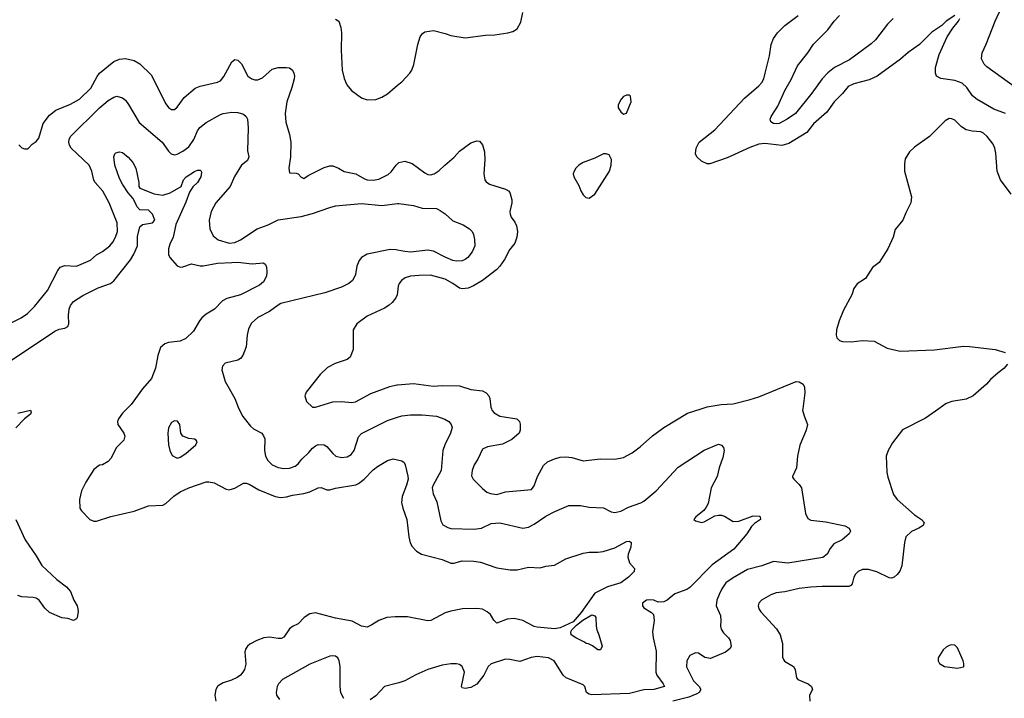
# Model space of a CAD drawing. Header units: inches. Extents: x 1678809 to 1859548, y 384609 to 522868.
# Tile 336 of 386: x 1807376 to 1814214, y 447989 to 452701. Entities that reach past the tile are written whole.
import ezdxf

# ---------------------------------------------------------------- set-up
doc = ezdxf.new("R2010")
doc.units = ezdxf.units.IN
doc.header["$MEASUREMENT"] = 0
for name, color, linetype in [('B8404', 7, 'Continuous'), ('B8405', 7, 'Continuous'), ('B8414', 7, 'Continuous'), ('B8415', 7, 'Continuous')]:
    doc.layers.add(name, color=color, linetype=linetype)

msp = doc.modelspace()

# ---------------------------------------------------------------- linework, layer by layer
at = {"layer": 'B8404', "color": 5}
for points, elevation in [([(1807364, 449970), (1807451, 449990), (1807455.2, 449975.2), (1807450, 449962.7), (1807410, 449929.4), (1807350, 449866.6)], 280), ([(1808120.8, 450000), (1808090.3, 449970), (1808061.1, 449930), (1808055.3, 449910), (1808057.6, 449890), (1808099.3, 449830), (1808105.5, 449810), (1808098.7, 449781.3), (1808047.7, 449730), (1808010, 449655.3), (1807990, 449634), (1807952, 449610), (1807930, 449609), (1807890, 449577.2), (1807836, 449490), (1807806, 449430), (1807790.3, 449370), (1807794, 449310), (1807806.4, 449290), (1807864, 449230), (1807890, 449218), (1807910, 449219.3), (1808009.7, 449250.3), (1808171, 449289), (1808270, 449324.9), (1808370, 449330.5), (1808390, 449341.3), (1808446.8, 449393.2), (1808490, 449423.2), (1808550, 449451.5), (1808670, 449491.7), (1808690, 449493.1), (1808725.7, 449485.7), (1808810, 449440.3), (1808830, 449436.5), (1808870, 449448.9), (1808930, 449483.7), (1808950, 449483.7), (1808970, 449477), (1809036.8, 449436.8), (1809151.3, 449391.3), (1809190, 449382.6), (1809230, 449387), (1809270, 449400.7), (1809350, 449411.3), (1809390, 449423.6), (1809450, 449450.2), (1809470, 449451.8), (1809510, 449436.5), (1809530, 449437.4), (1809570, 449447.9), (1809709.8, 449470.2), (1809730, 449479.6), (1809768.4, 449510), (1809830, 449575.2), (1809860.4, 449599.6), (1809930, 449640.3), (1809970, 449652.4), (1810000, 449645.8)], 320), ([(1808897.6, 450000), (1808926.4, 449946.4), (1808978, 449878), (1809000.3, 449860.3), (1809058.8, 449830), (1809070, 449811.3), (1809078, 449790), (1809076.5, 449710), (1809084.2, 449670), (1809100.4, 449640.4), (1809130.4, 449610), (1809170, 449591.5), (1809210, 449585.5), (1809250, 449588), (1809290, 449602), (1809310, 449616.9), (1809335.5, 449650), (1809384.7, 449695.3), (1809410, 449726), (1809430, 449742), (1809450, 449750.8), (1809490, 449748.4), (1809510, 449738.2), (1809550, 449688.8), (1809571.1, 449671.1), (1809610, 449660.8), (1809650, 449665.2), (1809677.3, 449682.7), (1809698, 449710), (1809730, 449803.8), (1809750, 449827.6), (1809930, 449916.9), (1810000, 449940.2)], 340), ([(1807350.3, 449230), (1807412.9, 449090), (1807490, 448979.3), (1807530, 448912.2), (1807635, 448815), (1807702.1, 448762.1), (1807729, 448730), (1807751, 448671), (1807775.5, 448630), (1807780.9, 448610), (1807782.3, 448590), (1807774.9, 448550), (1807770, 448541.6), (1807750.2, 448529.8), (1807710, 448543.5), (1807668.8, 448548.8), (1807583.7, 448583.7), (1807550, 448615.6), (1807511.2, 448671.2), (1807490, 448683.5), (1807470, 448688.8), (1807390, 448693.1), (1807362.6, 448702.6)], 280), ([(1810000, 448555.7), (1809984.3, 448555.7), (1809924.7, 448550), (1809870.8, 448530), (1809821.7, 448498.3), (1809790, 448483.7), (1809750, 448489.2), (1809684.7, 448524.8), (1809570, 448546.6), (1809430, 448582.3), (1809390, 448574.8), (1809352.4, 448550), (1809310, 448506.6), (1809270, 448487), (1809248.9, 448471.1), (1809210, 448413.2), (1809195.3, 448404.7), (1809170, 448403.6), (1809110, 448413.5), (1809072.1, 448407.9), (1809022, 448390), (1808974.7, 448365.3), (1808957.1, 448350), (1808944.9, 448330), (1808940.3, 448310), (1808947.1, 448227.1), (1808938.3, 448190), (1808926.3, 448170), (1808910.1, 448149.9), (1808887.1, 448132.9), (1808845.9, 448114.1), (1808790, 448096.5), (1808760.3, 448079.7), (1808749.1, 448070), (1808738, 448050), (1808731.4, 448010), (1808738.9, 447970)], 320), ([(1809627.7, 447987.7), (1809607, 448027), (1809601.4, 448070), (1809602.6, 448210), (1809595.4, 448250), (1809586.6, 448270), (1809570, 448281.6), (1809550, 448284.2), (1809530, 448280.5), (1809390, 448225.1), (1809201, 448119), (1809174.4, 448090), (1809164.4, 448070), (1809157.1, 448030), (1809160.5, 448010), (1809180.3, 447980.3)], 340), ([(1810000, 448093.5), (1809910, 448071.3), (1809850, 448007.3), (1809810, 447977.6)], 340)]:
    msp.add_lwpolyline(points, dxfattribs=dict(at, elevation=elevation))
at = {"layer": 'B8404', "color": 5, "elevation": 340}
msp.add_lwpolyline([(1808450, 449916), (1808430, 449905.2), (1808410, 449868), (1808404.9, 449830), (1808408.7, 449750), (1808417.6, 449710), (1808434.9, 449674.9), (1808470, 449657.6), (1808490, 449662.6), (1808529.6, 449690), (1808599, 449750), (1808608.7, 449770), (1808602, 449782), (1808590, 449788.7), (1808550, 449792.3), (1808509.2, 449810), (1808496, 449830), (1808489, 449890), (1808472.7, 449912.7)], close=True, dxfattribs=at)
at = {"layer": 'B8405', "color": 5}
for points, elevation in [([(1809570, 452704.7), (1809591.3, 452690), (1809606, 452646), (1809610.7, 452610), (1809607.7, 452490), (1809616.3, 452350), (1809630, 452292), (1809647.3, 452250), (1809681, 452210), (1809750, 452158.8), (1809790, 452144), (1809850, 452147.7), (1809890, 452164), (1809930, 452187.3), (1810000, 452245.7)], 380), ([(1807370, 451831.3), (1807390, 451812), (1807410, 451804.7), (1807430, 451804.7), (1807438, 451810), (1807462, 451838), (1807490, 451856), (1807510, 451878), (1807539.2, 451980.8), (1807582.9, 452037.1), (1807626.7, 452073.3), (1807730, 452114.2), (1807792.1, 452150), (1807870, 452226.7), (1807913.2, 452306.8), (1807930.8, 452330), (1808030, 452410.2), (1808070, 452426.2), (1808110, 452432.1), (1808170, 452418.2), (1808210, 452395.2), (1808290, 452318), (1808390, 452116.3), (1808410, 452090.4), (1808430, 452078.4), (1808450, 452078.4), (1808470, 452094.4), (1808519.4, 452160.6), (1808594.5, 452225.5), (1808630, 452239.3), (1808750, 452267.2), (1808770, 452277.7), (1808793.5, 452306.5), (1808850, 452408.2), (1808870, 452425.5), (1808890, 452420.4), (1808915.6, 452395.6), (1808961.3, 452310), (1808988.7, 452290), (1809010, 452284.6), (1809030, 452284.6), (1809062.9, 452297.1), (1809130, 452358.7), (1809170, 452368.5), (1809230, 452370.3), (1809250, 452366), (1809270, 452350.6), (1809280.4, 452330), (1809283.7, 452310), (1809283.1, 452290), (1809266.7, 452230), (1809230.3, 452130.3), (1809219.6, 452050), (1809223.7, 451990), (1809250, 451904.7), (1809258.3, 451850), (1809256.5, 451750), (1809245.3, 451670), (1809250, 451638), (1809296.2, 451636.2), (1809310.3, 451630.3), (1809330, 451608), (1809350, 451599.3), (1809380.1, 451619.9), (1809490, 451674), (1809530, 451686.4), (1809550, 451686), (1809590, 451670.4), (1809630, 451646.4), (1809710, 451630.2), (1809770, 451595.8), (1809790, 451589.2), (1809830, 451586.4), (1809870, 451594.4), (1809934.4, 451625.6), (1809956, 451644), (1809990, 451690.4), (1810000, 451699.5)], 360), ([(1807253.5, 450566.5), (1807387.3, 450630), (1807430, 450661.7), (1807478.9, 450710), (1807570, 450820.4), (1807640.3, 450959.7), (1807658.2, 450981.8), (1807690, 450994.9), (1807770, 450989), (1807867.5, 451032.5), (1807910, 451068.9), (1807950, 451091.6), (1808002, 451130), (1808024, 451156), (1808042.4, 451190), (1808055, 451230), (1808053.3, 451290), (1807997.4, 451430), (1807953.8, 451510), (1807900.4, 451570), (1807890, 451587.3), (1807876.8, 451650), (1807857.7, 451690), (1807733.7, 451810), (1807721.7, 451830), (1807717.7, 451850), (1807719.7, 451870), (1807729, 451891), (1807930, 452089.1), (1807990, 452139.6), (1808030, 452164.2), (1808050.3, 452170.3), (1808090, 452158.4), (1808110, 452141.6), (1808132, 452112), (1808206.9, 451986.9), (1808365.3, 451850), (1808410, 451788.4), (1808429.1, 451769.1), (1808450, 451763.1), (1808470, 451768), (1808510, 451788.4), (1808550, 451817.8), (1808586.2, 451870), (1808610, 451930.4), (1808627.2, 451952.8), (1808670, 451987.2), (1808770, 452043.7), (1808789, 452050), (1808850, 452058.7), (1808890, 452055.8), (1808930, 452045.5), (1808948.8, 452028.8), (1808958.4, 452010), (1808963.6, 451950), (1808959, 451790), (1808967.1, 451750), (1808957.2, 451722.8), (1808917, 451690), (1808868.1, 451611.9), (1808836.7, 451543.3), (1808739, 451430), (1808705.8, 451370), (1808692.8, 451310), (1808696.5, 451250), (1808720.7, 451200.7), (1808753.7, 451173.7), (1808830, 451150.2), (1808870, 451154.9), (1808910, 451172.7), (1809026, 451250), (1809102.5, 451277.5), (1809170, 451312.5), (1809330, 451333.7), (1809410, 451354.7), (1809530, 451398.2), (1809570, 451408.2), (1809750, 451426), (1809890, 451410.2), (1810000, 451424)], 340), ([(1807297.7, 450322.3), (1807620.5, 450539.5), (1807650, 450552.7), (1807690, 450559.5), (1807709.4, 450570), (1807717.7, 450590), (1807715, 450650), (1807719.3, 450690), (1807730, 450716.4), (1807750, 450744.2), (1807814.9, 450785.1), (1807921.7, 450838.3), (1808007.3, 450870), (1808030, 450888.9), (1808145.3, 451034.7), (1808168, 451072), (1808194.7, 451130), (1808195, 451195.1), (1808210, 451263), (1808230, 451278), (1808298, 451290), (1808315.3, 451310), (1808298, 451350), (1808270, 451378), (1808210, 451382), (1808190, 451404), (1808183.6, 451423.6), (1808161.2, 451461.2), (1808130, 451498), (1808090, 451558.9), (1808070, 451598.4), (1808036.3, 451690), (1808029.5, 451750), (1808036, 451770), (1808043.3, 451776.7), (1808070, 451783.8), (1808090, 451778.4), (1808130, 451746), (1808161.3, 451710), (1808183.1, 451670), (1808203, 451570), (1808204, 451544), (1808210.7, 451530.7), (1808310, 451491.7), (1808370, 451483), (1808421.6, 451498.4), (1808497, 451543), (1808514.7, 451590), (1808533.3, 451610), (1808590, 451647), (1808610, 451655.3), (1808630, 451656.3), (1808637.3, 451650), (1808639.5, 451639.5), (1808634, 451610), (1808610, 451571.5), (1808579.6, 451540.4), (1808555.3, 451504.7), (1808530, 451434), (1808460.7, 451279.3), (1808441.8, 451190), (1808417.8, 451142.2), (1808409.2, 451110.8), (1808410.2, 451070.2), (1808418, 451050), (1808470, 450992.2), (1808490, 450982.7), (1808510, 450984.2), (1808570, 451005.6), (1808630, 450993), (1808650, 450992.9), (1808750, 451010.2), (1808850, 451016.3), (1808890, 451016.8), (1808990, 451005.8), (1809070, 451012.7), (1809082.2, 451002.2), (1809090, 450982.8), (1809093.5, 450950), (1809090, 450921.3), (1809070, 450879.8), (1809041.4, 450858.6), (1808910, 450790.8), (1808815.1, 450764.9), (1808785.3, 450750), (1808728.3, 450691.7), (1808670, 450655.8), (1808642, 450630), (1808624.9, 450610), (1808582.3, 450537.7), (1808530, 450486.6), (1808490, 450468.3), (1808410, 450460.5), (1808384.9, 450450), (1808354.7, 450425.3), (1808334.9, 450370), (1808319.3, 450280.7), (1808291.6, 450210), (1808230, 450137.4), (1808150.7, 450029.3), (1808120.8, 450000)], 320), ([(1810000, 451101.3), (1809990, 451103.4), (1809950, 451104.8), (1809790, 451073.6), (1809750.3, 451050), (1809733.1, 451030), (1809717.8, 450990), (1809707.9, 450932.1), (1809699.5, 450910), (1809686.4, 450890), (1809662, 450870), (1809610, 450844.4), (1809494.4, 450805.6), (1809190, 450729.8), (1809170, 450719.8), (1809110, 450674), (1809030, 450632.8), (1808986.3, 450593.7), (1808965.4, 450554.6), (1808956, 450510), (1808948.4, 450430), (1808924.9, 450370), (1808910, 450349.3), (1808890, 450336), (1808803.8, 450316.2), (1808784.4, 450295.6), (1808780.5, 450270), (1808802, 450190), (1808870.2, 450070.2), (1808892.2, 450010), (1808897.6, 450000)], 340), ([(1810000, 450809.5), (1809997.6, 450790), (1809988.4, 450770), (1809963, 450737), (1809942, 450718), (1809910, 450698.4), (1809790, 450642), (1809718, 450590), (1809691.6, 450548.4), (1809691.6, 450411.6), (1809670, 450358), (1809650, 450342), (1809567.1, 450312.9), (1809514.4, 450285.6), (1809462.5, 450237.5), (1809364.5, 450115.5), (1809356, 450090), (1809366.8, 450050), (1809410, 450011), (1809430, 450011), (1809550, 450047.7), (1809610, 450050.7), (1809683, 450043), (1809707.5, 450047.5), (1809815, 450104.9), (1809946.9, 450153.1), (1809995, 450164.9), (1810000, 450165.3)], 360)]:
    msp.add_lwpolyline(points, dxfattribs=dict(at, elevation=elevation))
at = {"layer": 'B8414', "color": 5}
for points, elevation in [([(1810000, 449940.2), (1810030, 449950.2), (1810090, 449958.5), (1810170, 449958.5), (1810270, 449948.9), (1810327.8, 449927.8), (1810357.3, 449910), (1810373.4, 449890), (1810379.3, 449870), (1810368.7, 449830), (1810328.9, 449750), (1810314.6, 449710), (1810303.6, 449570), (1810246.5, 449470), (1810239.7, 449450), (1810248.1, 449408.1), (1810273.7, 449353.6), (1810300.6, 449220.6), (1810314.5, 449194.5), (1810350, 449174.3), (1810370, 449169.1), (1810530, 449162.4), (1810582.7, 449170), (1810650, 449202.6), (1810710, 449207.6), (1810870, 449170.3), (1810910, 449176.5), (1810950, 449198.7), (1811030, 449254), (1811093.4, 449286.6), (1811190, 449326.7), (1811270, 449327), (1811330, 449317), (1811430, 449312.4), (1811484.7, 449284.7), (1811510, 449279), (1811550, 449288), (1811604.1, 449315.9), (1811690, 449345.4), (1811710, 449358.6), (1811797.2, 449430), (1811950, 449594.2), (1812130, 449712.6), (1812230, 449754.7), (1812250, 449746.5), (1812263.2, 449730), (1812268.4, 449710), (1812259.7, 449660.3), (1812234, 449590), (1812220.4, 449530), (1812178.7, 449450), (1812157.5, 449342.5), (1812144.4, 449315.6), (1812126.7, 449293.3), (1812071, 449250), (1812058, 449230), (1812070, 449221), (1812093.7, 449213.7), (1812110, 449210.7), (1812130, 449214), (1812204.2, 449255.8), (1812230, 449261.6), (1812250, 449261.6), (1812270, 449254.9), (1812330, 449217.6), (1812370, 449218.7), (1812470, 449257.1), (1812512.8, 449252.8), (1812518, 449250), (1812521, 449230), (1812478.3, 449201.7), (1812458, 449182), (1812425.8, 449130), (1812335.6, 449024.4), (1812184.6, 448915.4), (1812030, 448757.7), (1812010, 448744), (1811925.3, 448714.8), (1811873.4, 448670), (1811850, 448658), (1811810, 448656.9), (1811779, 448670), (1811750, 448672.8), (1811730, 448669.6), (1811701.3, 448650), (1811700.4, 448630), (1811710, 448616.3), (1811764.4, 448584.4), (1811777.3, 448570), (1811781.6, 448530), (1811770.4, 448450), (1811774.9, 448410), (1811796.9, 448316.9), (1811794, 448170), (1811800.3, 448150), (1811844, 448090), (1811853.4, 448070), (1811780.7, 448050), (1811710, 448047.1), (1811610, 448022.4), (1811350, 448012.2), (1811330, 448018.2), (1811312.8, 448030), (1811300.7, 448070), (1811290, 448082), (1811171.5, 448131.5), (1811150, 448149.5), (1811088.7, 448250), (1811048, 448270), (1810970, 448279.7), (1810928.2, 448271.8), (1810850, 448244.7), (1810779.3, 448259.3), (1810750, 448259.7), (1810651.2, 448228.8), (1810630.2, 448209.8), (1810598.3, 448150), (1810550, 448087.8), (1810510, 448063.5), (1810470, 448057), (1810450, 448061.2), (1810444.5, 448070), (1810466, 448170), (1810450, 448209.3), (1810430, 448224.5), (1810410, 448229.4), (1810370, 448229.3), (1810310, 448218.4), (1810210, 448188.2), (1810127.7, 448152.3), (1810050, 448111.1), (1810010, 448096), (1810000, 448093.5)], 340), ([(1810651.5, 450000), (1810655.3, 449990), (1810670.2, 449970.2), (1810710, 449949.1), (1810828.8, 449928.8), (1810846.4, 449910), (1810851.9, 449891.9), (1810852.6, 449850), (1810844.2, 449830), (1810794.7, 449785.3), (1810730, 449754.8), (1810624.5, 449735.6), (1810590, 449718.4), (1810558, 449650), (1810532.8, 449610), (1810517.4, 449570), (1810514.9, 449534.9), (1810524.9, 449510), (1810590, 449444.9), (1810621.3, 449421.3), (1810646.8, 449410), (1810690, 449403.6), (1810750, 449422.3), (1810930, 449439.6), (1810950, 449463.8), (1810972.7, 449530), (1811013.5, 449606.5), (1811042, 449630), (1811090, 449651.6), (1811130, 449663.6), (1811170, 449666), (1811210, 449660.3), (1811290, 449638), (1811410, 449651.6), (1811510, 449648.9), (1811570, 449661.7), (1811630, 449694), (1811684.4, 449735.6), (1811770, 449812.4), (1811849.8, 449870.2), (1812013.2, 449970), (1812107.8, 450000)], 360), ([(1812813.7, 450000), (1812812.4, 449990), (1812823, 449950), (1812847.3, 449890), (1812837.3, 449850), (1812793.4, 449746.6), (1812778, 449670), (1812770.4, 449589.6), (1812742, 449530), (1812743.6, 449523.6), (1812751.3, 449510), (1812790, 449474), (1812804.9, 449450), (1812833.4, 449273.4), (1812850, 449238), (1812870, 449226), (1812975.3, 449215.3), (1813107.2, 449187.2), (1813137.3, 449170), (1813144.9, 449150), (1813137.1, 449130), (1813088, 449090), (1813030, 449060.5), (1813003.7, 449030), (1812983.8, 448990), (1812953.2, 448966.8), (1812710, 448928.2), (1812610, 448938.5), (1812530, 448909.8), (1812430, 448883.5), (1812330, 448826.6), (1812280.3, 448790), (1812252.4, 448750), (1812234.7, 448710), (1812218.5, 448670), (1812212, 448630), (1812243.1, 448563.1), (1812245.7, 448530), (1812242, 448490), (1812246.7, 448470), (1812264.2, 448444.2), (1812299.3, 448410), (1812310.5, 448390), (1812316.3, 448350), (1812310, 448335.3), (1812278.8, 448310), (1812174, 448266), (1812133.5, 448273.5), (1812090, 448301.6), (1812070, 448305.6), (1812030, 448285.6), (1812008.2, 448250), (1812007.7, 448207.7), (1812055.8, 448110), (1812094.7, 448070), (1812105.3, 448050), (1812095.3, 448030), (1812079.1, 448020.9), (1812022.4, 447997.6), (1811911, 447970)], 360), ([(1813759.6, 450000), (1813666.1, 449933.9), (1813507.4, 449852.6), (1813438, 449762), (1813407, 449710), (1813392.9, 449670), (1813398.3, 449558.3), (1813404.4, 449524.4), (1813444.6, 449404.6), (1813470.2, 449370.2), (1813590, 449263.1), (1813639.1, 449230), (1813656.3, 449210), (1813650.3, 449189.8), (1813620.7, 449170), (1813570, 449146.3), (1813530, 449109.4), (1813519.7, 449070), (1813502, 448910), (1813488.1, 448871.9), (1813470, 448847.6), (1813450, 448829.7), (1813430, 448824), (1813413.5, 448826.5), (1813328.3, 448868.3), (1813270, 448883.6), (1813230, 448884.2), (1813199.1, 448870), (1813179.5, 448850), (1813168.8, 448830), (1813156.5, 448783.5), (1813148.5, 448771.5), (1813134.6, 448765.4), (1812950, 448766.2), (1812870, 448761.4), (1812790, 448752), (1812690, 448728.4), (1812630, 448720.4), (1812592.3, 448707.7), (1812528, 448670), (1812508.4, 448650), (1812505.3, 448630), (1812510.3, 448610), (1812522, 448590), (1812631.6, 448471.6), (1812658.5, 448430), (1812673.6, 448370), (1812673.7, 448273.7), (1812679.5, 448259.5), (1812687.9, 448247.9), (1812748.9, 448208.9), (1812760.4, 448190), (1812770.3, 448130.3), (1812780.2, 448120.2), (1812850.7, 448090), (1812874.8, 448070), (1812881, 448050), (1812860.7, 448010), (1812862.8, 447970)], 380), ([(1810000, 449645.8), (1810030, 449639.1), (1810046.2, 449626.2), (1810053, 449610), (1810072.1, 449532.1), (1810073.4, 449510), (1810062.6, 449470), (1810031.3, 449390), (1810028.1, 449348.1), (1810036.5, 449310), (1810064.6, 449230), (1810077.6, 449110), (1810088.3, 449068.3), (1810102.6, 449042.6), (1810131.3, 449011.3), (1810166.8, 448990), (1810310, 448954), (1810370, 448927.9), (1810391.6, 448928.4), (1810450, 448944.5), (1810530, 448942), (1810575.1, 448935.1), (1810690, 448895.3), (1810781.6, 448881.6), (1810830, 448881.5), (1810910, 448898.9), (1810990, 448896), (1811030, 448907.4), (1811090, 448913.7), (1811170, 448957), (1811290, 448996.5), (1811330, 449004.7), (1811390, 449002.7), (1811428.8, 449008.8), (1811510, 449033.4), (1811590, 449077.4), (1811610, 449080.4), (1811623, 449070), (1811620.7, 449039.3), (1811602, 448990), (1811600.5, 448970), (1811610.6, 448930), (1811646.8, 448890), (1811644, 448870), (1811604.9, 448830), (1811550, 448789.8), (1811457.8, 448762.3), (1811370, 448718), (1811274.6, 448585.4), (1811218.9, 448521), (1811130, 448477.5), (1811090, 448471.1), (1810970, 448482.8), (1810948.4, 448488.4), (1810870, 448529), (1810810, 448542.3), (1810760.5, 448539.5), (1810690, 448511.8), (1810670, 448532), (1810646.2, 448570), (1810623.1, 448590), (1810590, 448607.3), (1810550, 448613.4), (1810450.2, 448609.8), (1810370, 448594.2), (1810330, 448581.5), (1810230.5, 448530), (1810210, 448526), (1810070, 448555.7), (1810000, 448555.7)], 320)]:
    msp.add_lwpolyline(points, dxfattribs=dict(at, elevation=elevation))
for points, elevation in [([(1811390, 448326), (1811354, 448354), (1811327.3, 448367.3), (1811309.2, 448370), (1811299.6, 448379.6), (1811237.2, 448410), (1811206.9, 448430), (1811203, 448450), (1811210, 448464), (1811242.3, 448497.7), (1811287.3, 448532.7), (1811350, 448567.7), (1811370, 448562.8), (1811378, 448550), (1811379.1, 448490), (1811384, 448464), (1811398.8, 448430), (1811422, 448350), (1811410, 448326)], 320), ([(1813850, 448360.7), (1813830, 448355.6), (1813810, 448343.7), (1813790, 448325.2), (1813754, 448270), (1813754.8, 448250), (1813764, 448230), (1813798, 448210), (1813890, 448198.2), (1813930, 448207.4), (1813933.6, 448210), (1813933.3, 448230), (1813927.6, 448250), (1813890, 448339), (1813870, 448357)], 420)]:
    msp.add_lwpolyline(points, close=True, dxfattribs=dict(at, elevation=elevation))
at = {"layer": 'B8415', "color": 5}
for points, elevation in [([(1810000, 452245.7), (1810029.2, 452270), (1810086, 452330), (1810099.3, 452350), (1810112.7, 452390), (1810141.2, 452530), (1810158, 452582), (1810173.6, 452606.4), (1810190, 452618), (1810250, 452626), (1810330, 452606), (1810370, 452591), (1810470, 452576), (1810610, 452594.8), (1810675.3, 452595.3), (1810766, 452610), (1810800.2, 452619.8), (1810830, 452638), (1810855.5, 452684.5), (1810869.4, 452750.6)], 380), ([(1814290.6, 452230.6), (1814093.8, 452373.8), (1814073.2, 452393.2), (1814055.1, 452430), (1814059.7, 452470), (1814089, 452531), (1814149.9, 452690.1), (1814194.2, 452785.8)], 340), ([(1813870, 452729.2), (1813810, 452691.8), (1813779.5, 452660.5), (1813710, 452615.1), (1813626, 452530), (1813546.9, 452473.1), (1813494, 452426), (1813330.3, 452310), (1813276.5, 452283.5), (1813170, 452254.8), (1813130, 452237.2), (1813091.1, 452188.9), (1813031.3, 452130), (1812981.7, 452058.3), (1812890, 451977.7), (1812842.6, 451917.4), (1812718, 451842), (1812670, 451828), (1812550, 451840.7), (1812510, 451836.2), (1812445.6, 451814.4), (1812290, 451742.3), (1812170, 451699.8), (1812150, 451699.8), (1812110, 451719.8), (1812078.9, 451750), (1812068.4, 451770), (1812073, 451810), (1812094.5, 451850), (1812203, 451937), (1812410, 452155.3), (1812510, 452241.1), (1812530, 452264.9), (1812543.1, 452290), (1812554.2, 452330), (1812584.2, 452450), (1812596, 452530), (1812610, 452570.5), (1812638, 452610), (1812690, 452660.3), (1812781.6, 452730)], 360), ([(1813441.7, 452710), (1813402.3, 452670), (1813319.6, 452560.4), (1813290, 452532.4), (1813138.2, 452421.8), (1813034.6, 452370), (1812987.6, 452332.4), (1812948.2, 452290), (1812878, 452190), (1812764.6, 452050), (1812707, 452010), (1812650, 451981.2), (1812630, 451978), (1812610, 451981.1), (1812592.8, 451992.8), (1812588.2, 452010), (1812594, 452030), (1812640.2, 452099.8), (1812689.9, 452210.1), (1812733.9, 452286.1), (1812778.3, 452381.7), (1812849.7, 452470), (1812890, 452530.3), (1812988.7, 452630), (1813032, 452690), (1813068.6, 452731.4)], 340), ([(1814222.9, 452050), (1814140.9, 452080.9), (1814026.6, 452146.6), (1813993.2, 452173.2), (1813954.7, 452230), (1813920.2, 452260.2), (1813870, 452278), (1813773.2, 452293.2), (1813743.6, 452310), (1813735.8, 452330), (1813737.2, 452370), (1813761.4, 452458.6), (1813818, 452582), (1813857.4, 452642.6), (1813896, 452690), (1813904, 452710)], 360), ([(1814262, 451490), (1814187.8, 451590), (1814165.1, 451650), (1814154.9, 451774.9), (1814148.4, 451810), (1814137.3, 451837.3), (1814095.8, 451890), (1814070, 451914.2), (1814050, 451921.4), (1813990, 451927), (1813950, 451937.4), (1813916.4, 451956.4), (1813870, 452003), (1813850, 452013), (1813830, 452014.7), (1813802.2, 451997.8), (1813694, 451890), (1813590, 451815.1), (1813556.1, 451783.9), (1813525.1, 451734.9), (1813519.9, 451700.1), (1813520.5, 451650), (1813570.6, 451470), (1813565.5, 451430), (1813530, 451361.2), (1813510.3, 451309.7), (1813456.7, 451243.3), (1813442, 451190), (1813404.9, 451110), (1813344.9, 451015.1), (1813298.7, 450981.3), (1813250, 450905.2), (1813193.2, 450866.8), (1813170, 450835.3), (1813155.5, 450790), (1813096.7, 450683.3), (1813067, 450610), (1813048.4, 450548.4), (1813046, 450510), (1813050, 450492), (1813070, 450473.4), (1813090, 450466.7), (1813150, 450463.7), (1813230, 450472.7), (1813310, 450468), (1813399.9, 450419.9), (1813490, 450398.7), (1813730, 450407.7), (1813930, 450433.1), (1813972.9, 450432.9), (1814150.3, 450410.3), (1814221, 450390)], 380), ([(1810000, 451699.5), (1810010, 451708.5), (1810050, 451719.5), (1810102.6, 451702.6), (1810190, 451637.6), (1810210, 451627.2), (1810230, 451624.2), (1810255.1, 451630), (1810290, 451653.1), (1810327.9, 451692.1), (1810392.9, 451747), (1810430, 451787.2), (1810510, 451846.4), (1810550, 451860.5), (1810570, 451857.3), (1810590, 451831.3), (1810603.4, 451783.4), (1810606.3, 451730), (1810599.7, 451630), (1810606.3, 451590), (1810615.5, 451575.5), (1810638.9, 451558.9), (1810750, 451524.4), (1810771.8, 451511.8), (1810780.9, 451500.9), (1810794.9, 451450), (1810794.9, 451430), (1810780.3, 451370), (1810781.5, 451350), (1810789.2, 451329.2), (1810814.9, 451294.9), (1810826.4, 451270), (1810833.4, 451230), (1810828.8, 451190), (1810815.3, 451150), (1810777, 451103), (1810743.1, 451036.9), (1810710.1, 450989.9), (1810690, 450967.3), (1810590.3, 450890), (1810527.8, 450852.2), (1810490, 450836.8), (1810450, 450832.1), (1810430, 450838), (1810384, 450870), (1810330, 450899.1), (1810230, 450926.2), (1810150, 450926), (1810090, 450919.3), (1810052.3, 450907.7), (1810028, 450890), (1810012.4, 450870), (1810004.9, 450850), (1810000, 450809.5)], 360), ([(1810000, 451424), (1810010, 451425.2), (1810110, 451411.7), (1810170, 451393.6), (1810270.3, 451390.3), (1810297.2, 451377.2), (1810330, 451353), (1810383.8, 451303.8), (1810455.9, 451275.9), (1810500.5, 451250), (1810519.3, 451230), (1810528.2, 451210), (1810534.9, 451174.9), (1810536, 451130), (1810518.5, 451090), (1810488.7, 451050), (1810470, 451035.1), (1810450, 451026.8), (1810410, 451024.4), (1810383.7, 451030), (1810330, 451051.5), (1810250, 451094), (1810210, 451101.1), (1810090, 451087.5), (1810050, 451090.6), (1810000, 451101.3)], 340), ([(1814237.3, 450310), (1814210, 450279.3), (1814170.4, 450249.7), (1814118, 450202), (1814090, 450169.3), (1813997.3, 450090), (1813950, 450066.6), (1813850.3, 450049.7), (1813810, 450035.6), (1813759.6, 450000)], 380), ([(1810000, 450165.3), (1810110, 450174), (1810250, 450155.8), (1810310, 450160.8), (1810430, 450159.6), (1810510, 450134.3), (1810590, 450124.6), (1810615.5, 450110), (1810633.7, 450090), (1810641.1, 450070), (1810647.6, 450010), (1810651.5, 450000)], 360), ([(1812107.8, 450000), (1812150, 450013.4), (1812248.6, 450028.6), (1812330, 450034.3), (1812450, 450063.2), (1812510, 450082.7), (1812768, 450190), (1812790, 450187.7), (1812817.3, 450170), (1812826, 450150), (1812828.5, 450110), (1812813.7, 450000)], 360)]:
    msp.add_lwpolyline(points, dxfattribs=dict(at, elevation=elevation))
at = {"layer": 'B8415', "color": 5, "elevation": 380}
for points in [[(1811610, 452178), (1811590, 452178), (1811570, 452168), (1811552, 452150), (1811532, 452110), (1811531.3, 452090), (1811550, 452062), (1811570, 452046), (1811590, 452052), (1811622, 452130), (1811618, 452170)], [(1811450, 451768.7), (1811430, 451768.7), (1811370, 451739), (1811290, 451709.4), (1811258.8, 451690), (1811238.8, 451670), (1811226.8, 451650), (1811220.7, 451630), (1811224, 451610), (1811259.1, 451550), (1811273, 451513), (1811290, 451484.7), (1811307.1, 451467.1), (1811330, 451462.8), (1811370, 451490.8), (1811472.3, 451650), (1811482.7, 451690), (1811485.2, 451730), (1811470, 451762)]]:
    msp.add_lwpolyline(points, close=True, dxfattribs=at)

doc.saveas('drawing.dxf')
